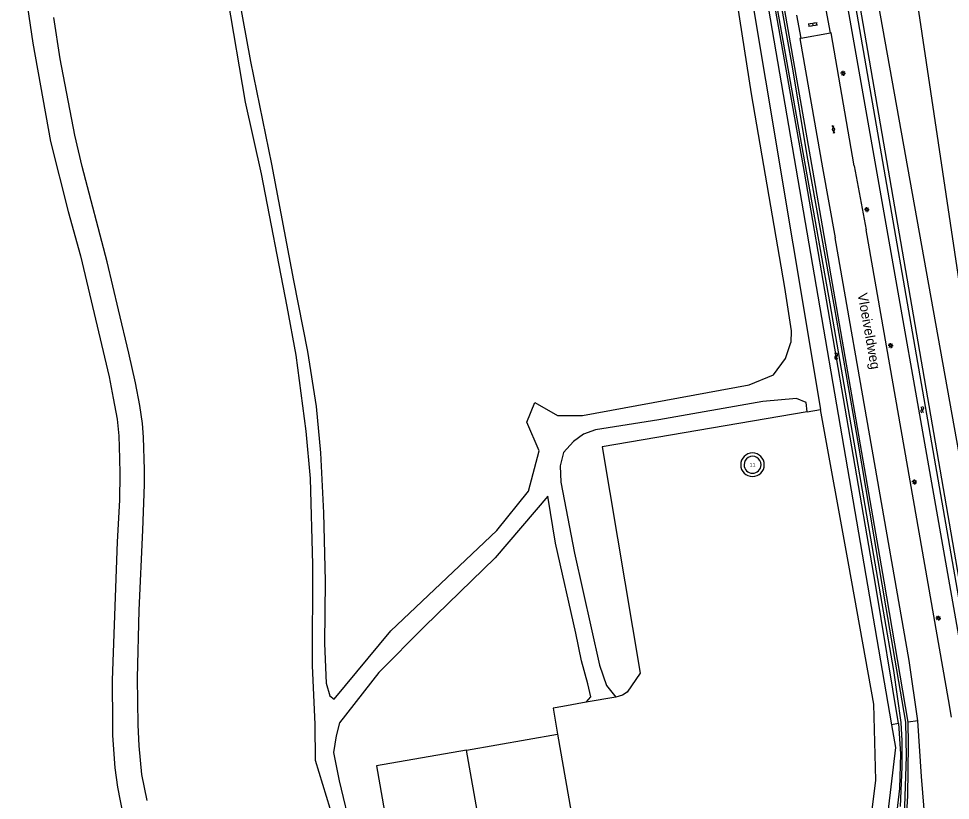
# Model space of a CAD drawing. Extents: x 130998 to 133001, y 398999 to 403002.
# Drawn here: x 132207.6 to 132445.5, y 401748.3 to 401947.9 of the extents above; entities that cross this region are included whole.
import ezdxf

# ---------------------------------------------------------------- set-up
doc = ezdxf.new("R2010")
doc.units = 0
for name, color, linetype in [('gg-afsc-hekwerk', 7, 'Continuous'), ('gg-anno-huisnummerreeks BGT', 7, 'Continuous'), ('gg-anno-openbare ruimte label', 7, 'Continuous'), ('gg-bbg-bijgebouw', 7, 'Continuous'), ('gg-bbg-hoofdgebouw', 7, 'Continuous'), ('gg-bbg-windturbine', 7, 'Continuous'), ('gg-knt-BGT kruinlijn', 7, 'Continuous'), ('gg-knt-bovenkant onderkant talud', 7, 'Continuous'), ('gg-knt-verharding', 7, 'Continuous'), ('gg-kntw-bovenkant insteek waterloop', 7, 'Continuous'), ('gg-kntw-waterlijn', 7, 'Continuous'), ('gt-grn-groengrens', 7, 'Continuous'), ('gt-symb-gesloten verharding', 7, 'Continuous'), ('gt-symb-klinker verharding', 7, 'Continuous'), ('gt-symb-lichtmast', 7, 'Continuous'), ('gt-symb-watersymbool', 7, 'Continuous'), ('gx-grn-maaiveld', 7, 'Continuous')]:
    doc.layers.add(name, color=color, linetype=linetype)

# ---------------------------------------------------------------- blocks, each defined once
blk = doc.blocks.new('gt0-WA')
at = {"layer": 'gt-symb-watersymbool'}
for centre, start, end in [((-0.32, 0.02), 28.0725, 151.9275), ((0.43, 0.42), 208.0725, 331.9275), ((-0.32, -0.43), 28.0725, 151.9275), ((0.43, -0.03), 208.0725, 331.9275)]:
    blk.add_arc(centre, 0.425, start, end, dxfattribs=at)
blk = doc.blocks.new('gt0-LMAST')
at = {"layer": 'gt-symb-lichtmast'}
for p, q in [((-0.18, 0.17), (-0.45, 0.44)), ((-0.01, 0.25), (-0.01, 0.62)), ((0.17, 0.17), (0.44, 0.44)), ((-0.26, 0), (-0.63, 0)), ((-0.18, -0.18), (-0.45, -0.45)), ((-0.01, -0.25), (-0.01, -0.63)), ((0.44, -0.45), (0.17, -0.18)), ((0.24, 0), (0.62, 0))]:
    blk.add_line(p, q, dxfattribs=at)
blk.add_circle((-0.01, 0), 0.25, dxfattribs=at)
blk = doc.blocks.new('gt0-KL1')
at = {"layer": 'gt-symb-klinker verharding'}
for p, q in [((-1.15, 0.3), (1.15, 0.3)), ((-1, -0.3), (-1, 0.3)), ((-0.5, 0.3), (-0.5, 0.45)), ((0, -0.3), (0, 0.3)), ((0.5, 0.3), (0.5, 0.45)), ((1, -0.3), (1, 0.3)), ((-1.15, -0.3), (1.15, -0.3)), ((-0.5, -0.45), (-0.5, -0.3)), ((0.5, -0.45), (0.5, -0.3))]:
    blk.add_line(p, q, dxfattribs=at)
blk = doc.blocks.new('gt0-GESVH1')
at = {"layer": 'gt-symb-gesloten verharding'}
for p, q in [((-0.99, -0.26), (0.01, 0.24)), ((0.01, -0.26), (-0.99, 0.24)), ((0.01, 0.24), (1.01, -0.26)), ((1.01, 0.24), (0.01, -0.26))]:
    blk.add_line(p, q, dxfattribs=at)

msp = doc.modelspace()

# ---------------------------------------------------------------- linework, layer by layer
at = {"layer": 'gg-afsc-hekwerk'}
msp.add_line((132390.62, 402000), (132430.53, 401767.59), dxfattribs=at)
msp.add_line((132390.62, 402000), (132430.53, 401767.59), dxfattribs=at)
msp.add_lwpolyline([(132430.53, 401767.59), (132431.53, 401761.79), (132428.52, 401736.71)], dxfattribs=at)
msp.add_lwpolyline([(132430.53, 401767.59), (132431.53, 401761.79), (132428.52, 401736.71)], dxfattribs=at)
at = {"layer": 'gg-bbg-bijgebouw'}
for p, q in [((132321.99, 401761.12), (132345.25, 401765.18)), ((132336.43, 401678.36), (132321.99, 401761.12))]:
    msp.add_line(p, q, dxfattribs=at)
msp.add_lwpolyline([(132345.25, 401765.18), (132359.75, 401682.1), (132359.54, 401682.06)], dxfattribs=at)
at = {"layer": 'gg-bbg-hoofdgebouw'}
for start, end in [(0.0264, 180.0528), (180.0529, 0.0264)]:
    msp.add_arc((132395.03, 401833.99), 2.17, start, end, dxfattribs=at)
at = {"layer": 'gg-bbg-windturbine'}
for start, end in [(0.0095, 179.9905), (180.0095, 359.9905)]:
    msp.add_arc((132395.02, 401834), 3.01, start, end, dxfattribs=at)
at = {"layer": 'gg-knt-BGT kruinlijn'}
for points in [[(132684.45, 401883.91), (132664.12, 401851.73), (132666.21, 401833.98), (132656.16, 401822.75), (132461.98, 401785.7), (132436.4, 401957.31)], [(132426.43, 401955.56), (132457.66, 401781.4), (132655.93, 401817.93), (132663.79, 401821.58), (132672.85, 401823.52), (132696.57, 401796.77), (132795.45, 401787.91), (132840.33, 401765.02), (132839.63, 401759.15), (132848.06, 401751.54)]]:
    msp.add_lwpolyline(points, dxfattribs=at)
at = {"layer": 'gg-knt-bovenkant onderkant talud'}
msp.add_lwpolyline([(132413.98, 402000), (132452.88, 401774.71), (132458.32, 401775.67)], dxfattribs=at)
at = {"layer": 'gg-knt-verharding'}
for p, q in [((132406.29, 401948.83), (132407.33, 401942.94)), ((132414.9, 401944.29), (132413.85, 401950.19)), ((132407.33, 401942.94), (132414.9, 401944.29)), ((132412.92, 401909.84), (132416.1, 401891.99)), ((132421.01, 401910.39), (132424.01, 401893.96)), ((132445.05, 401774.08), (132424.01, 401893.96)), ((132445.79, 401769.57), (132445.05, 401774.08))]:
    msp.add_line(p, q, dxfattribs=at)
for points in [[(132421.01, 401910.39), (132415.08, 401944.32), (132414.9, 401944.29)], [(132407.33, 401942.94), (132407.13, 401942.9), (132412.92, 401909.84)], [(132437.24, 401768.61), (132435.06, 401783.98), (132416.1, 401891.99)], [(132439.49, 401737.14), (132439.09, 401742.88), (132438.14, 401754.35), (132437.24, 401768.61)]]:
    msp.add_lwpolyline(points, dxfattribs=at)
at = {"layer": 'gg-kntw-bovenkant insteek waterloop'}
msp.add_line((132451.07, 401771.02), (132410.74, 402000), dxfattribs=at)
for points in [[(132434.74, 401768.24), (132428.62, 401804.3), (132410.41, 401909.22), (132399.29, 401972.93), (132384.05, 402057.13), (132380.47, 402068.11)], [(132432.26, 401767.89), (132426.39, 401803.47), (132408.3, 401908.77), (132396.96, 401972.39), (132381.77, 402056.04)], [(132412.81, 402000), (132452.19, 401773.65), (132456.48, 401774.41), (132456.76, 401772.83), (132452.29, 401772.18), (132452.31, 401771.13), (132451.07, 401771.02)], [(132432.26, 401767.89), (132432.79, 401760.14), (132432.56, 401751.35), (132431.27, 401740.52), (132429.68, 401737.16), (132426.74, 401734.5), (132426.84, 401733.56), (132427.23, 401733.13), (132428.1, 401732.98)], [(132428.1, 401732.98), (132432.07, 401736.15), (132434.21, 401740.81), (132434.69, 401749.47), (132434.86, 401762.54), (132434.74, 401768.24)]]:
    msp.add_lwpolyline(points, dxfattribs=at)
at = {"layer": 'gg-kntw-waterlijn'}
for points in [[(132432.78, 401746.71), (132433.22, 401756.87), (132433.27, 401763.51), (132432.99, 401768.21), (132431.09, 401781.42), (132428.45, 401796.65), (132414.5, 401877.09), (132402.88, 401942.38), (132389.74, 402016.2)], [(132397.9, 401975.96), (132405.22, 401935.12), (132408.93, 401912.98), (132415.89, 401874.31), (132421.82, 401840.3), (132429.09, 401797.49), (132434.06, 401768.28), (132434.27, 401759.48), (132433.78, 401744.23)]]:
    msp.add_lwpolyline(points, dxfattribs=at)
at = {"layer": 'gt-grn-groengrens'}
for p, q in [((132432.26, 401767.89), (132430.53, 401767.59)), ((132437.24, 401768.61), (132434.74, 401768.24))]:
    msp.add_line(p, q, dxfattribs=at)
at = {"layer": 'gx-grn-maaiveld'}
for p, q in [((132408.97, 401847.53), (132412.42, 401848.11)), ((132360.15, 401774.64), (132352.56, 401773.33))]:
    msp.add_line(p, q, dxfattribs=at)
for points in [[(132257.74, 402121.18), (132270.03, 402115.18), (132282.28, 402104.5), (132294.09, 402093.02), (132303.01, 402086.09), (132338.2, 402060.59), (132348.06, 402054.1), (132369.8, 402041.12), (132375.66, 402036.21), (132379.61, 402031.51), (132382.4, 402025.27), (132384.21, 402017.6), (132391.3, 401974.64), (132412.42, 401848.11)], [(132287.18, 401746.2), (132283.44, 401758.49), (132283.33, 401767.78), (132282.62, 401782.63), (132282.75, 401808.56), (132282.13, 401830.5), (132281.08, 401842.6), (132278.52, 401862.02), (132276.23, 401874.4), (132269.63, 401908.34), (132265.53, 401926.64), (132261.08, 401953.26), (132256.75, 401974.85), (132253.44, 401999.3), (132250.65, 402039.2), (132251.08, 402057.46), (132251.96, 402072.81), (132258.04, 402111.53), (132257.08, 402115.37), (132253.62, 402119.56)], [(132267.82, 402112.17), (132270.75, 402109.67), (132293.98, 402088.74), (132308.04, 402079.06), (132340.53, 402055.27), (132364.19, 402040.32), (132372.07, 402034.55), (132377.01, 402028.32), (132380.48, 402019.66), (132384.02, 401997.75), (132389.77, 401959.75), (132390.51, 401955.66), (132394.65, 401928.72), (132403.16, 401879.25), (132404.87, 401868.18), (132404.81, 401865.24)], [(132260.85, 401969.6), (132266.82, 401937.01), (132272.22, 401910.8), (132277.84, 401881.05), (132281.35, 401862.93), (132283.58, 401848.92), (132284.67, 401837.04), (132285.47, 401821.73), (132285.89, 401804.24), (132285.71, 401788.32), (132286.15, 401778.21), (132287.06, 401774.98), (132288.22, 401774.12), (132302.68, 401791.61), (132329.76, 401817.21), (132337.79, 401827.3), (132340.58, 401837.58), (132337.41, 401844.87), (132339.46, 401849.91)], [(132207.62, 401966.48), (132211.23, 401941.67), (132215.72, 401916.53), (132220.23, 401898.69), (132223.45, 401887.33), (132230.72, 401856.43), (132231.77, 401851.02), (132232.82, 401845.62), (132233.21, 401841.41), (132233.37, 401835.63), (132233.47, 401831.72), (132233.38, 401824.98), (132232.82, 401814.36), (132231.51, 401778.95), (132231.6, 401767.82), (132231.63, 401764.85), (132232.18, 401756.64), (132232.87, 401751.68), (132234.21, 401744.7)], [(132240.41, 401748.25), (132239.12, 401754.94), (132238.43, 401762.23), (132238.12, 401767.56), (132237.97, 401779.49), (132238.38, 401796.89), (132239.35, 401817.31), (132239.78, 401828.94), (132239.77, 401832.67), (132239.53, 401841.05), (132239.22, 401844.53), (132238.53, 401849.17), (132237.44, 401854.95), (132235.74, 401862.54), (132233.14, 401873.61), (132230.26, 401885.82), (132223.85, 401910.15), (132221.95, 401918.2), (132218.21, 401937.7), (132216.6, 401948.27)], [(132339.46, 401849.91), (132345.25, 401846.55), (132351.6, 401846.55), (132394.13, 401854.38), (132400.42, 401856.94), (132403.41, 401861.11), (132404.81, 401865.24)], [(132408.97, 401847.53), (132408.73, 401849.9), (132406.29, 401850.91), (132397.69, 401850.18), (132371.1, 401845.5), (132354.96, 401842.91), (132351.83, 401841.79), (132349.29, 401839.98), (132346.78, 401837.12), (132345.87, 401833.74), (132346.07, 401829.55)], [(132408.97, 401847.53), (132356.65, 401838.58), (132366.37, 401780.81), (132363, 401775.89), (132361.85, 401775.18), (132360.15, 401774.64)], [(132412.65, 401723.05), (132411.8, 401724.11), (132411.25, 401726.01), (132411.31, 401727.91), (132412, 401729.67), (132413.14, 401731.18), (132417.46, 401733.99), (132424.61, 401738.34), (132426.55, 401753.42), (132425.98, 401772.88), (132419.58, 401808.39), (132412.42, 401848.11)], [(132346.07, 401829.55), (132349.55, 401811.43), (132355.93, 401782.8), (132357.7, 401777.67), (132360.15, 401774.64)], [(132352.56, 401773.33), (132353.7, 401774.75), (132352.97, 401778.03), (132351.37, 401783.92), (132349.94, 401791), (132344.69, 401814.01), (132342.74, 401825.95), (132329.27, 401810.2), (132311.22, 401792.69), (132299.58, 401780.96), (132289.58, 401768.08), (132288.66, 401764.79), (132288.05, 401760.49), (132289.45, 401753.29), (132292.62, 401740.17), (132294.08, 401726.5), (132293.02, 401716.96), (132290.82, 401709.7), (132286.51, 401700.56), (132280.05, 401689.03), (132272.64, 401666.3)], [(132352.56, 401773.33), (132346.55, 401772.3), (132344.1, 401771.88), (132345.25, 401765.18)], [(132321.99, 401761.12), (132299.03, 401757.11), (132313.45, 401674.43), (132320.08, 401675.59)]]:
    msp.add_lwpolyline(points, dxfattribs=at)

# ---------------------------------------------------------------- block references
at = {"layer": 'gt-symb-gesloten verharding', "rotation": -82.24257421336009}
msp.add_blockref('gt0-GESVH1', (132415.7, 401919.66), dxfattribs=at)
at = {"layer": 'gt-symb-klinker verharding', "rotation": 9.151396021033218}
msp.add_blockref('gt0-KL1', (132410.44, 401946.46), dxfattribs=at)
at = {"layer": 'gt-symb-lichtmast'}
for p in [(132418.15, 401933.98), (132424.21, 401899.18), (132430.31, 401864.43), (132436.37, 401829.61), (132442.48, 401794.83)]:
    msp.add_blockref('gt0-LMAST', p, dxfattribs=at)
at = {"layer": 'gt-symb-watersymbool'}
for p, rotation in [((132416.38, 401861.79), -80.03848340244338), ((132438.35, 401848.12), -80.03848340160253)]:
    msp.add_blockref('gt0-WA', p, dxfattribs=dict(at, rotation=rotation))

# ---------------------------------------------------------------- texts
at = {"layer": 'gg-anno-huisnummerreeks BGT'}
msp.add_text('11', height=1, dxfattribs=at).set_placement((132394.26, 401833.49))
at = {"layer": 'gg-anno-openbare ruimte label'}
msp.add_text('Vloeiveldweg', height=2.5, rotation=280, dxfattribs=at).set_placement((132421.85, 401877.63))

doc.saveas('drawing.dxf')
